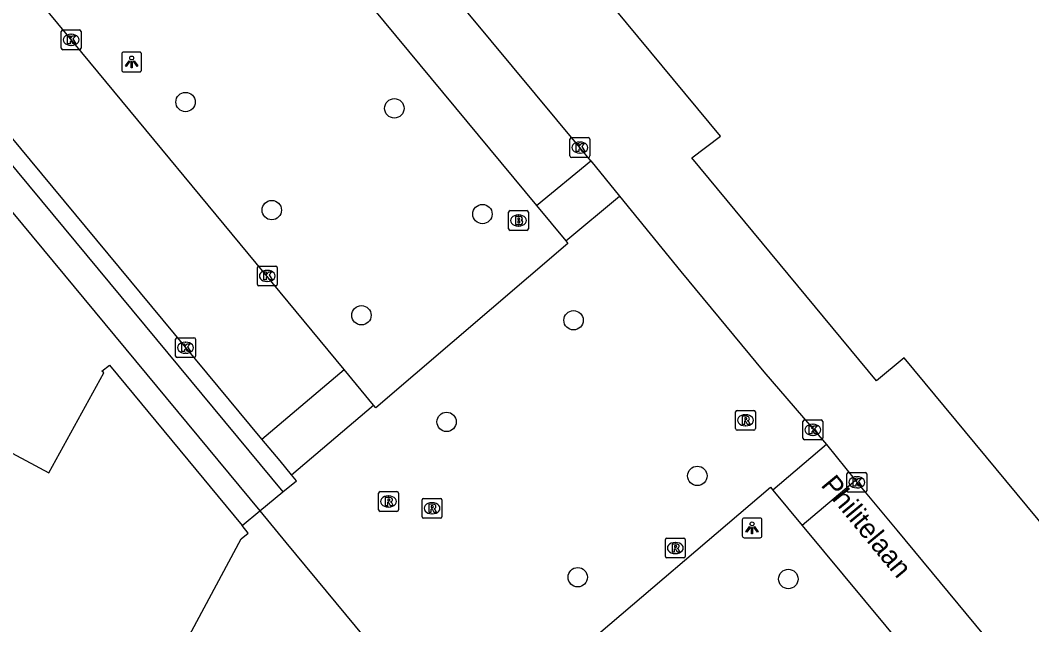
# Model space of a CAD drawing. Extents: x 159489 to 160304, y 383826 to 384530.
# Drawn here: x 159842.1 to 159893.2, y 384373.9 to 384404.4 of the extents above; entities that cross this region are included whole.
import ezdxf

# ---------------------------------------------------------------- set-up
doc = ezdxf.new("R2010")
doc.units = 0
for name, color, linetype in [('IMGEO_Boom', 7, 'Continuous'), ('IMGEO_Brandkraan', 7, 'Continuous'), ('IMGEO_Fietspad_gesloten', 7, 'Continuous'), ('IMGEO_Kolk', 7, 'Continuous'), ('IMGEO_Lichtpunt', 7, 'Continuous'), ('IMGEO_Openbare_ruimte_label', 7, 'Continuous'), ('IMGEO_Pand', 7, 'Continuous'), ('IMGEO_Rijbaan_lokaal_gesloten', 7, 'Continuous'), ('IMGEO_Rijbaan_lokaal_open', 7, 'Continuous'), ('IMGEO_Rioolput', 7, 'Continuous'), ('IMGEO_Voetpad_open', 7, 'Continuous')]:
    doc.layers.add(name, color=color, linetype=linetype)

msp = doc.modelspace()

# ---------------------------------------------------------------- linework, layer by layer
at = {"layer": 'IMGEO_Boom'}
for centre in [(159850.484, 384400.276), (159861.033, 384399.956), (159854.84, 384394.813), (159865.483, 384394.612), (159859.37, 384389.495), (159870.086, 384389.244), (159863.672, 384384.109), (159876.338, 384381.377), (159870.297, 384376.255), (159880.935, 384376.166)]:
    msp.add_circle(centre, 0.489, dxfattribs=at)
at = {"layer": 'IMGEO_Brandkraan'}
for p, q in [((159866.802, 384393.86), (159866.802, 384394.712)), ((159866.877, 384394.786), (159867.729, 384394.786)), ((159867.803, 384394.712), (159867.803, 384393.86)), ((159867.29, 384394.566), (159867.315, 384394.566)), ((159867.729, 384393.786), (159866.877, 384393.786)), ((159867.313, 384394.006), (159867.288, 384394.006))]:
    msp.add_line(p, q, dxfattribs=at)
for points in [[(159866.802, 384393.86), (159866.802, 384394.712)], [(159866.877, 384394.786), (159867.729, 384394.786)], [(159867.803, 384394.712), (159867.803, 384393.86)], [(159867.15, 384394.486), (159867.15, 384394.086), (159867.363, 384394.086)], [(159867.381, 384394.486), (159867.15, 384394.486)], [(159867.329, 384394.405), (159867.275, 384394.405), (159867.275, 384394.329)], [(159867.275, 384394.329), (159867.328, 384394.329)], [(159867.337, 384394.253), (159867.275, 384394.253), (159867.275, 384394.172)], [(159867.275, 384394.172), (159867.337, 384394.172)], [(159867.729, 384393.786), (159866.877, 384393.786)]]:
    msp.add_lwpolyline(points, dxfattribs=at)
for centre, radius, start, end in [((159866.879, 384394.71), 0.0765, 91.552, 178.448), ((159866.879, 384394.71), 0.0765, 91.552, 178.448), ((159867.727, 384394.71), 0.0765, 1.552, 88.448), ((159867.727, 384394.71), 0.0765, 1.552, 88.448), ((159867.33, 384394.367), 0.0379, 267.8285, 90.9355), ((159867.338, 384394.212), 0.0404, 269.8759, 90.5077), ((159867.369, 384394.337), 0.251, 268.6676, 293.5347), ((159867.385, 384394.341), 0.145, 59.4692, 91.5367), ((159867.41, 384394.388), 0.0922, 285.5137, 58.1501), ((159867.415, 384394.196), 0.105, 301.3115, 78.989), ((159866.879, 384393.862), 0.0765, 181.552, 268.448), ((159866.879, 384393.862), 0.0765, 181.552, 268.448), ((159867.727, 384393.862), 0.0765, 271.552, 358.448), ((159867.727, 384393.862), 0.0765, 271.552, 358.448)]:
    msp.add_arc(centre, radius, start, end, dxfattribs=at)
for centre, major_axis, ratio, start_param, end_param in [((159867.289, 384394.286), (-0.387, 0.002), 0.722429, 4.712389, 7.853982), ((159867.314, 384394.286), (-0.39, 0.002), 0.717154, 1.570796, 4.712389)]:
    msp.add_ellipse(centre, major_axis=major_axis, ratio=ratio, start_param=start_param, end_param=end_param, dxfattribs=at)
at = {"layer": 'IMGEO_Fietspad_gesloten'}
for points in [[(159813.069, 384431.664), (159814.032, 384430.49), (159815.787, 384428.377), (159855.396, 384380.566)], [(159817.185, 384424.324), (159854.236, 384379.608)], [(159854.236, 384379.608), (159855.396, 384380.566)]]:
    msp.add_lwpolyline(points, dxfattribs=at)
at = {"layer": 'IMGEO_Kolk'}
for p, q in [((159844.206, 384402.992), (159844.206, 384403.844)), ((159844.281, 384403.918), (159845.133, 384403.918)), ((159845.207, 384403.844), (159845.207, 384402.992)), ((159844.694, 384403.698), (159844.719, 384403.698)), ((159845.133, 384402.918), (159844.281, 384402.918)), ((159844.717, 384403.138), (159844.692, 384403.138)), ((159869.905, 384397.548), (159869.905, 384398.4)), ((159869.98, 384398.474), (159870.832, 384398.474)), ((159870.393, 384398.254), (159870.418, 384398.254)), ((159870.906, 384398.4), (159870.906, 384397.548)), ((159870.416, 384397.694), (159870.391, 384397.694)), ((159870.832, 384397.474), (159869.98, 384397.474)), ((159854.114, 384391.058), (159854.114, 384391.91)), ((159854.189, 384391.984), (159855.041, 384391.984)), ((159854.602, 384391.764), (159854.627, 384391.764)), ((159855.115, 384391.91), (159855.115, 384391.058)), ((159854.625, 384391.204), (159854.6, 384391.204)), ((159855.041, 384390.984), (159854.189, 384390.984)), ((159849.985, 384387.432), (159849.985, 384388.284)), ((159850.06, 384388.358), (159850.912, 384388.358)), ((159850.473, 384388.138), (159850.498, 384388.138)), ((159850.986, 384388.284), (159850.986, 384387.432)), ((159850.496, 384387.578), (159850.471, 384387.578)), ((159850.912, 384387.358), (159850.06, 384387.358)), ((159881.673, 384383.281), (159881.673, 384384.133)), ((159881.748, 384384.207), (159882.6, 384384.207)), ((159882.161, 384383.987), (159882.186, 384383.987)), ((159882.674, 384384.133), (159882.674, 384383.281)), ((159882.184, 384383.427), (159882.159, 384383.427)), ((159882.6, 384383.207), (159881.748, 384383.207)), ((159883.895, 384380.627), (159883.895, 384381.479)), ((159883.97, 384381.553), (159884.822, 384381.553)), ((159884.383, 384381.333), (159884.408, 384381.333)), ((159884.896, 384381.479), (159884.896, 384380.627)), ((159884.822, 384380.553), (159883.97, 384380.553)), ((159884.406, 384380.773), (159884.381, 384380.773))]:
    msp.add_line(p, q, dxfattribs=at)
for points in [[(159844.206, 384402.992), (159844.206, 384403.844)], [(159844.281, 384403.918), (159845.133, 384403.918)], [(159845.207, 384403.844), (159845.207, 384402.992)], [(159844.527, 384403.618), (159844.65, 384403.618), (159844.65, 384403.467), (159844.78, 384403.618), (159844.944, 384403.618), (159844.798, 384403.467), (159844.951, 384403.218), (159844.799, 384403.218), (159844.714, 384403.382), (159844.65, 384403.315), (159844.65, 384403.218), (159844.527, 384403.218), (159844.527, 384403.618)], [(159845.133, 384402.918), (159844.281, 384402.918)], [(159869.905, 384397.548), (159869.905, 384398.4)], [(159869.98, 384398.474), (159870.832, 384398.474)], [(159870.906, 384398.4), (159870.906, 384397.548)], [(159870.226, 384398.174), (159870.349, 384398.174), (159870.349, 384398.023), (159870.479, 384398.174), (159870.643, 384398.174), (159870.497, 384398.023), (159870.65, 384397.774), (159870.498, 384397.774), (159870.413, 384397.938), (159870.349, 384397.871), (159870.349, 384397.774), (159870.226, 384397.774), (159870.226, 384398.174)], [(159870.832, 384397.474), (159869.98, 384397.474)], [(159854.114, 384391.058), (159854.114, 384391.91)], [(159854.189, 384391.984), (159855.041, 384391.984)], [(159854.435, 384391.684), (159854.558, 384391.684), (159854.558, 384391.533), (159854.688, 384391.684), (159854.852, 384391.684), (159854.706, 384391.533), (159854.859, 384391.284), (159854.707, 384391.284), (159854.622, 384391.448), (159854.558, 384391.381), (159854.558, 384391.284), (159854.435, 384391.284), (159854.435, 384391.684)], [(159855.115, 384391.91), (159855.115, 384391.058)], [(159855.041, 384390.984), (159854.189, 384390.984)], [(159849.985, 384387.432), (159849.985, 384388.284)], [(159850.06, 384388.358), (159850.912, 384388.358)], [(159850.306, 384388.058), (159850.429, 384388.058), (159850.429, 384387.907), (159850.559, 384388.058), (159850.723, 384388.058), (159850.577, 384387.907), (159850.73, 384387.658), (159850.578, 384387.658), (159850.493, 384387.822), (159850.429, 384387.755), (159850.429, 384387.658), (159850.306, 384387.658), (159850.306, 384388.058)], [(159850.986, 384388.284), (159850.986, 384387.432)], [(159850.912, 384387.358), (159850.06, 384387.358)], [(159881.673, 384383.281), (159881.673, 384384.133)], [(159881.748, 384384.207), (159882.6, 384384.207)], [(159881.994, 384383.907), (159882.117, 384383.907), (159882.117, 384383.756), (159882.247, 384383.907), (159882.411, 384383.907), (159882.265, 384383.756), (159882.418, 384383.507), (159882.266, 384383.507), (159882.181, 384383.671), (159882.117, 384383.604), (159882.117, 384383.507), (159881.994, 384383.507), (159881.994, 384383.907)], [(159882.674, 384384.133), (159882.674, 384383.281)], [(159882.6, 384383.207), (159881.748, 384383.207)], [(159883.895, 384380.627), (159883.895, 384381.479)], [(159883.97, 384381.553), (159884.822, 384381.553)], [(159884.896, 384381.479), (159884.896, 384380.627)], [(159884.216, 384381.253), (159884.339, 384381.253), (159884.339, 384381.102), (159884.469, 384381.253), (159884.633, 384381.253), (159884.487, 384381.102), (159884.64, 384380.853), (159884.488, 384380.853), (159884.403, 384381.017), (159884.339, 384380.95), (159884.339, 384380.853), (159884.216, 384380.853), (159884.216, 384381.253)], [(159884.822, 384380.553), (159883.97, 384380.553)]]:
    msp.add_lwpolyline(points, dxfattribs=at)
for centre, start, end in [((159844.283, 384403.842), 91.552, 178.448), ((159844.283, 384403.842), 91.552, 178.448), ((159845.131, 384403.842), 1.552, 88.448), ((159845.131, 384403.842), 1.552, 88.448), ((159844.283, 384402.994), 181.552, 268.448), ((159844.283, 384402.994), 181.552, 268.448), ((159845.131, 384402.994), 271.552, 358.448), ((159845.131, 384402.994), 271.552, 358.448), ((159869.982, 384398.398), 91.552, 178.448), ((159869.982, 384398.398), 91.552, 178.448), ((159870.83, 384398.398), 1.552, 88.448), ((159870.83, 384398.398), 1.552, 88.448), ((159869.982, 384397.55), 181.552, 268.448), ((159869.982, 384397.55), 181.552, 268.448), ((159870.83, 384397.55), 271.552, 358.448), ((159870.83, 384397.55), 271.552, 358.448), ((159854.191, 384391.908), 91.552, 178.448), ((159854.191, 384391.908), 91.552, 178.448), ((159855.039, 384391.908), 1.552, 88.448), ((159855.039, 384391.908), 1.552, 88.448), ((159854.191, 384391.06), 181.552, 268.448), ((159854.191, 384391.06), 181.552, 268.448), ((159855.039, 384391.06), 271.552, 358.448), ((159855.039, 384391.06), 271.552, 358.448), ((159850.062, 384388.282), 91.552, 178.448), ((159850.062, 384388.282), 91.552, 178.448), ((159850.91, 384388.282), 1.552, 88.448), ((159850.91, 384388.282), 1.552, 88.448), ((159850.062, 384387.434), 181.552, 268.448), ((159850.062, 384387.434), 181.552, 268.448), ((159850.91, 384387.434), 271.552, 358.448), ((159850.91, 384387.434), 271.552, 358.448), ((159881.75, 384384.131), 91.552, 178.448), ((159881.75, 384384.131), 91.552, 178.448), ((159882.598, 384384.131), 1.552, 88.448), ((159882.598, 384384.131), 1.552, 88.448), ((159881.75, 384383.283), 181.552, 268.448), ((159881.75, 384383.283), 181.552, 268.448), ((159882.598, 384383.283), 271.552, 358.448), ((159882.598, 384383.283), 271.552, 358.448), ((159883.972, 384381.477), 91.552, 178.448), ((159883.972, 384381.477), 91.552, 178.448), ((159884.82, 384381.477), 1.552, 88.448), ((159884.82, 384381.477), 1.552, 88.448), ((159883.972, 384380.629), 181.552, 268.448), ((159883.972, 384380.629), 181.552, 268.448), ((159884.82, 384380.629), 271.552, 358.448), ((159884.82, 384380.629), 271.552, 358.448)]:
    msp.add_arc(centre, 0.0765, start, end, dxfattribs=at)
for centre, major_axis, ratio, start_param, end_param in [((159844.693, 384403.418), (-0.387, 0.002), 0.722429, 4.712389, 7.853982), ((159844.718, 384403.418), (-0.39, 0.002), 0.717154, 1.570796, 4.712389), ((159870.392, 384397.974), (-0.387, 0.002), 0.722429, 4.712389, 7.853982), ((159870.417, 384397.974), (-0.39, 0.002), 0.717154, 1.570796, 4.712389), ((159854.601, 384391.484), (-0.387, 0.002), 0.722429, 4.712389, 7.853982), ((159854.626, 384391.484), (-0.39, 0.002), 0.717154, 1.570796, 4.712389), ((159850.472, 384387.858), (-0.387, 0.002), 0.722429, 4.712389, 7.853982), ((159850.497, 384387.858), (-0.39, 0.002), 0.717154, 1.570796, 4.712389), ((159882.16, 384383.707), (-0.387, 0.002), 0.722429, 4.712389, 7.853982), ((159882.185, 384383.707), (-0.39, 0.002), 0.717154, 1.570796, 4.712389), ((159884.382, 384381.053), (-0.387, 0.002), 0.722429, 4.712389, 7.853982), ((159884.407, 384381.053), (-0.39, 0.002), 0.717154, 1.570796, 4.712389)]:
    msp.add_ellipse(centre, major_axis=major_axis, ratio=ratio, start_param=start_param, end_param=end_param, dxfattribs=at)
at = {"layer": 'IMGEO_Lichtpunt'}
for p, q in [((159848.165, 384402.796), (159847.357, 384402.796)), ((159848.165, 384402.796), (159847.357, 384402.796)), ((159847.263, 384402.701), (159847.263, 384401.894)), ((159847.263, 384402.701), (159847.263, 384401.894)), ((159848.259, 384401.894), (159848.259, 384402.701)), ((159848.259, 384401.894), (159848.259, 384402.701)), ((159847.357, 384401.8), (159848.165, 384401.8)), ((159847.357, 384401.8), (159848.165, 384401.8)), ((159878.606, 384379.153), (159878.606, 384378.346)), ((159878.606, 384379.153), (159878.606, 384378.346)), ((159879.508, 384379.248), (159878.7, 384379.248)), ((159879.508, 384379.248), (159878.7, 384379.248)), ((159879.602, 384378.346), (159879.602, 384379.153)), ((159879.602, 384378.346), (159879.602, 384379.153)), ((159878.7, 384378.252), (159879.508, 384378.252)), ((159878.7, 384378.252), (159879.508, 384378.252))]:
    msp.add_line(p, q, dxfattribs=at)
for points in [[(159847.637, 384402.365), (159847.676, 384402.337), (159847.488, 384402.075), (159847.45, 384402.102), (159847.637, 384402.365)], [(159847.739, 384402.317), (159847.786, 384402.317), (159847.786, 384401.995), (159847.739, 384401.995), (159847.739, 384402.317)], [(159847.849, 384402.337), (159847.887, 384402.364), (159848.074, 384402.102), (159848.035, 384402.074), (159847.849, 384402.337)], [(159878.98, 384378.817), (159879.019, 384378.789), (159878.831, 384378.527), (159878.793, 384378.554), (159878.98, 384378.817)], [(159879.082, 384378.769), (159879.129, 384378.769), (159879.129, 384378.447), (159879.082, 384378.447), (159879.082, 384378.769)], [(159879.192, 384378.789), (159879.23, 384378.816), (159879.417, 384378.554), (159879.378, 384378.526), (159879.192, 384378.789)]]:
    msp.add_lwpolyline(points, dxfattribs=at)
for centre in [(159847.762, 384402.499), (159879.105, 384378.951)]:
    msp.add_circle(centre, 0.0994, dxfattribs=at)
for centre, start, end in [((159847.357, 384402.701), 90, 180), ((159847.357, 384402.701), 90, 180), ((159848.165, 384402.701), 0, 90), ((159848.165, 384402.701), 0, 90), ((159847.357, 384401.894), 180, 270), ((159847.357, 384401.894), 180, 270), ((159848.165, 384401.894), 270, 0), ((159848.165, 384401.894), 270, 360), ((159878.7, 384379.153), 90, 180), ((159878.7, 384379.153), 90, 180), ((159879.508, 384379.153), 0, 90), ((159879.508, 384379.153), 0, 90), ((159878.7, 384378.346), 180, 270), ((159878.7, 384378.346), 180, 270), ((159879.508, 384378.346), 270, 0), ((159879.508, 384378.346), 270, 360)]:
    msp.add_arc(centre, 0.0946, start, end, dxfattribs=at)
at = {"layer": 'IMGEO_Pand'}
for points in [[(159925.735, 384340.33), (159892.987, 384379.864), (159886.788, 384387.347), (159885.392, 384386.191), (159876.066, 384397.455), (159877.504, 384398.554), (159849.102, 384432.841), (159848.447, 384433.632), (159847.945, 384433.218), (159847.818, 384433.372), (159848.319, 384433.787), (159846.782, 384435.642), (159846.28, 384435.228), (159846.153, 384435.382), (159846.654, 384435.797), (159844.21, 384438.738), (159838.386, 384445.745), (159838.567, 384445.897), (159837.569, 384447.11)], [(159808.338, 384400.421), (159820.367, 384393.976), (159843.582, 384381.538), (159846.354, 384386.59), (159846.255, 384386.663), (159846.64, 384386.981), (159853.339, 384378.867)], [(159839.667, 384355.269), (159840.696, 384354.718), (159853.289, 384378.19), (159853.651, 384378.489), (159853.339, 384378.867)]]:
    msp.add_lwpolyline(points, dxfattribs=at)
at = {"layer": 'IMGEO_Rijbaan_lokaal_gesloten'}
for points in [[(159870.955, 384397.301), (159870.406, 384397.974), (159833.313, 384442.63)], [(159834.549, 384435.653), (159868.213, 384395.037)], [(159854.343, 384383.237), (159817.144, 384428.119), (159816.677, 384428.705), (159816.487, 384428.936), (159814.736, 384431.064), (159813.765, 384432.213)], [(159858.493, 384386.751), (159824.695, 384427.615)], [(159884.326, 384381.141), (159884.396, 384381.053), (159886.419, 384378.641), (159895.168, 384368.052), (159913.052, 384346.504)], [(159881.633, 384378.871), (159906.826, 384348.547), (159910.716, 384343.831)]]:
    msp.add_lwpolyline(points, dxfattribs=at)
at = {"layer": 'IMGEO_Rijbaan_lokaal_open'}
for points in [[(159868.213, 384395.037), (159870.955, 384397.301)], [(159870.955, 384397.301), (159872.413, 384395.512)], [(159869.688, 384393.257), (159872.413, 384395.512)], [(159868.213, 384395.037), (159869.688, 384393.257)], [(159854.343, 384383.237), (159858.493, 384386.751)], [(159859.982, 384384.95), (159858.493, 384386.751)], [(159855.834, 384381.438), (159859.982, 384384.95)], [(159855.834, 384381.438), (159855.258, 384382.133), (159854.343, 384383.237)], [(159882.87, 384382.969), (159880.152, 384380.653)], [(159882.87, 384382.969), (159884.326, 384381.141)], [(159884.326, 384381.141), (159881.633, 384378.871)], [(159880.152, 384380.653), (159881.633, 384378.871)], [(159853.339, 384378.867), (159854.236, 384379.608)], [(159854.236, 384379.608), (159855.558, 384378.013), (159861.086, 384371.322)]]:
    msp.add_lwpolyline(points, dxfattribs=at)
at = {"layer": 'IMGEO_Rioolput'}
for p, q in [((159878.27, 384383.765), (159878.27, 384384.617)), ((159878.345, 384384.691), (159879.197, 384384.691)), ((159878.758, 384384.471), (159878.783, 384384.471)), ((159879.271, 384384.617), (159879.271, 384383.765)), ((159878.781, 384383.911), (159878.756, 384383.911)), ((159879.197, 384383.691), (159878.345, 384383.691)), ((159860.239, 384379.659), (159860.239, 384380.511)), ((159860.314, 384380.585), (159861.166, 384380.585)), ((159860.727, 384380.365), (159860.752, 384380.365)), ((159861.24, 384380.511), (159861.24, 384379.659)), ((159860.75, 384379.805), (159860.725, 384379.805)), ((159862.437, 384379.315), (159862.437, 384380.167)), ((159862.512, 384380.241), (159863.364, 384380.241)), ((159862.925, 384380.021), (159862.95, 384380.021)), ((159863.438, 384380.167), (159863.438, 384379.315)), ((159861.166, 384379.585), (159860.314, 384379.585)), ((159862.948, 384379.461), (159862.923, 384379.461)), ((159863.364, 384379.241), (159862.512, 384379.241)), ((159874.726, 384377.305), (159874.726, 384378.157)), ((159874.801, 384378.231), (159875.653, 384378.231)), ((159875.214, 384378.011), (159875.239, 384378.011)), ((159875.727, 384378.157), (159875.727, 384377.305)), ((159875.653, 384377.231), (159874.801, 384377.231)), ((159875.237, 384377.451), (159875.212, 384377.451))]:
    msp.add_line(p, q, dxfattribs=at)
for points in [[(159878.27, 384383.765), (159878.27, 384384.617)], [(159878.345, 384384.691), (159879.197, 384384.691)], [(159878.859, 384384.389), (159878.607, 384384.391), (159878.607, 384383.991)], [(159879.271, 384384.617), (159879.271, 384383.765)], [(159878.607, 384383.991), (159878.731, 384383.991), (159878.731, 384384.153), (159878.742, 384384.153)], [(159878.785, 384384.31), (159878.731, 384384.31), (159878.731, 384384.229)], [(159878.731, 384384.229), (159878.783, 384384.229)], [(159878.789, 384384.124), (159878.86, 384383.991), (159879, 384383.991), (159878.935, 384384.117)], [(159879.197, 384383.691), (159878.345, 384383.691)], [(159860.239, 384379.659), (159860.239, 384380.511)], [(159860.314, 384380.585), (159861.166, 384380.585)], [(159861.24, 384380.511), (159861.24, 384379.659)], [(159860.828, 384380.283), (159860.576, 384380.285), (159860.576, 384379.885)], [(159860.576, 384379.885), (159860.7, 384379.885), (159860.7, 384380.047), (159860.711, 384380.047)], [(159860.754, 384380.204), (159860.7, 384380.204), (159860.7, 384380.123)], [(159860.7, 384380.123), (159860.752, 384380.123)], [(159860.758, 384380.018), (159860.829, 384379.885), (159860.969, 384379.885), (159860.904, 384380.011)], [(159862.437, 384379.315), (159862.437, 384380.167)], [(159862.512, 384380.241), (159863.364, 384380.241)], [(159863.026, 384379.939), (159862.774, 384379.941), (159862.774, 384379.541)], [(159862.952, 384379.86), (159862.898, 384379.86), (159862.898, 384379.779)], [(159863.438, 384380.167), (159863.438, 384379.315)], [(159861.166, 384379.585), (159860.314, 384379.585)], [(159862.774, 384379.541), (159862.898, 384379.541), (159862.898, 384379.703), (159862.909, 384379.703)], [(159862.898, 384379.779), (159862.95, 384379.779)], [(159862.956, 384379.674), (159863.027, 384379.541), (159863.167, 384379.541), (159863.102, 384379.667)], [(159863.364, 384379.241), (159862.512, 384379.241)], [(159874.726, 384377.305), (159874.726, 384378.157)], [(159874.801, 384378.231), (159875.653, 384378.231)], [(159875.315, 384377.929), (159875.063, 384377.931), (159875.063, 384377.531)], [(159875.241, 384377.85), (159875.187, 384377.85), (159875.187, 384377.769)], [(159875.187, 384377.769), (159875.239, 384377.769)], [(159875.727, 384378.157), (159875.727, 384377.305)], [(159875.653, 384377.231), (159874.801, 384377.231)], [(159875.063, 384377.531), (159875.187, 384377.531), (159875.187, 384377.693), (159875.198, 384377.693)], [(159875.245, 384377.664), (159875.316, 384377.531), (159875.456, 384377.531), (159875.391, 384377.657)]]:
    msp.add_lwpolyline(points, dxfattribs=at)
for centre, radius, start, end in [((159878.347, 384384.615), 0.0765, 91.552, 178.448), ((159878.347, 384384.615), 0.0765, 91.552, 178.448), ((159878.858, 384384.279), 0.109, 350.3612, 89.416), ((159879.195, 384384.615), 0.0765, 1.552, 88.448), ((159879.195, 384384.615), 0.0765, 1.552, 88.448), ((159878.741, 384384.1), 0.0533, 26.0293, 88.6989), ((159878.767, 384384.418), 0.19, 274.7715, 282.9687), ((159878.791, 384384.214), 0.0964, 77.0061, 93.1865), ((159878.805, 384384.271), 0.0378, 276.6634, 79.6772), ((159878.856, 384384.279), 0.112, 277.5842, 350.9817), ((159878.84, 384384.064), 0.108, 29.5134, 73.7905), ((159878.347, 384383.767), 0.0765, 181.552, 268.448), ((159878.347, 384383.767), 0.0765, 181.552, 268.448), ((159879.195, 384383.767), 0.0765, 271.552, 358.448), ((159879.195, 384383.767), 0.0765, 271.552, 358.448), ((159860.316, 384380.509), 0.0765, 91.552, 178.448), ((159860.316, 384380.509), 0.0765, 91.552, 178.448), ((159861.164, 384380.509), 0.0765, 1.552, 88.448), ((159861.164, 384380.509), 0.0765, 1.552, 88.448), ((159860.71, 384379.994), 0.0533, 26.0293, 88.6989), ((159860.736, 384380.312), 0.19, 274.7715, 282.9687), ((159860.76, 384380.108), 0.0964, 77.0061, 93.1865), ((159860.774, 384380.165), 0.0378, 276.6634, 79.6772), ((159860.827, 384380.173), 0.109, 350.3612, 89.416), ((159860.825, 384380.173), 0.112, 277.5842, 350.9817), ((159860.809, 384379.958), 0.108, 29.5134, 73.7905), ((159862.514, 384380.165), 0.0765, 91.552, 178.448), ((159862.514, 384380.165), 0.0765, 91.552, 178.448), ((159862.934, 384379.968), 0.19, 274.7715, 282.9687), ((159862.958, 384379.764), 0.0964, 77.0061, 93.1865), ((159862.972, 384379.821), 0.0378, 276.6634, 79.6772), ((159863.025, 384379.829), 0.109, 350.3612, 89.416), ((159863.023, 384379.829), 0.112, 277.5842, 350.9817), ((159863.362, 384380.165), 0.0765, 1.552, 88.448), ((159863.362, 384380.165), 0.0765, 1.552, 88.448), ((159860.316, 384379.661), 0.0765, 181.552, 268.448), ((159860.316, 384379.661), 0.0765, 181.552, 268.448), ((159861.164, 384379.661), 0.0765, 271.552, 358.448), ((159861.164, 384379.661), 0.0765, 271.552, 358.448), ((159862.514, 384379.317), 0.0765, 181.552, 268.448), ((159862.514, 384379.317), 0.0765, 181.552, 268.448), ((159862.908, 384379.65), 0.0533, 26.0293, 88.6989), ((159863.007, 384379.614), 0.108, 29.5134, 73.7905), ((159863.362, 384379.317), 0.0765, 271.552, 358.448), ((159863.362, 384379.317), 0.0765, 271.552, 358.448), ((159874.803, 384378.155), 0.0765, 91.552, 178.448), ((159874.803, 384378.155), 0.0765, 91.552, 178.448), ((159875.223, 384377.958), 0.19, 274.7715, 282.9687), ((159875.247, 384377.754), 0.0964, 77.0061, 93.1865), ((159875.261, 384377.811), 0.0378, 276.6634, 79.6772), ((159875.314, 384377.819), 0.109, 350.3612, 89.416), ((159875.312, 384377.819), 0.112, 277.5842, 350.9817), ((159875.651, 384378.155), 0.0765, 1.552, 88.448), ((159875.651, 384378.155), 0.0765, 1.552, 88.448), ((159874.803, 384377.307), 0.0765, 181.552, 268.448), ((159874.803, 384377.307), 0.0765, 181.552, 268.448), ((159875.197, 384377.64), 0.0533, 26.0293, 88.6989), ((159875.296, 384377.604), 0.108, 29.5134, 73.7905), ((159875.651, 384377.307), 0.0765, 271.552, 358.448), ((159875.651, 384377.307), 0.0765, 271.552, 358.448)]:
    msp.add_arc(centre, radius, start, end, dxfattribs=at)
for centre, major_axis, ratio, start_param, end_param in [((159878.757, 384384.191), (-0.387, 0.002), 0.722429, 4.712389, 7.853982), ((159878.782, 384384.191), (-0.39, 0.002), 0.717154, 1.570796, 4.712389), ((159860.726, 384380.085), (-0.387, 0.002), 0.722429, 4.712389, 7.853982), ((159860.751, 384380.085), (-0.39, 0.002), 0.717154, 1.570796, 4.712389), ((159862.924, 384379.741), (-0.387, 0.002), 0.722429, 4.712389, 7.853982), ((159862.949, 384379.741), (-0.39, 0.002), 0.717154, 1.570796, 4.712389), ((159875.213, 384377.731), (-0.387, 0.002), 0.722429, 4.712389, 7.853982), ((159875.238, 384377.731), (-0.39, 0.002), 0.717154, 1.570796, 4.712389)]:
    msp.add_ellipse(centre, major_axis=major_axis, ratio=ratio, start_param=start_param, end_param=end_param, dxfattribs=at)
at = {"layer": 'IMGEO_Voetpad_open'}
for points in [[(159872.413, 384395.512), (159875.504, 384391.717), (159879.696, 384386.642), (159882.87, 384382.969)], [(159869.688, 384393.257), (159869.8, 384393.122), (159860.097, 384384.811), (159859.982, 384384.95)], [(159855.396, 384380.566), (159856.085, 384381.135), (159855.834, 384381.438)], [(159870.522, 384372.263), (159870.313, 384372.515), (159880.029, 384380.802), (159880.152, 384380.653)]]:
    msp.add_lwpolyline(points, dxfattribs=at)

# ---------------------------------------------------------------- texts
at = {"layer": 'IMGEO_Openbare_ruimte_label'}
msp.add_text('Philitelaan', height=1, rotation=309.5635, dxfattribs=at).set_placement((159882.542, 384380.893))

doc.saveas('drawing.dxf')
